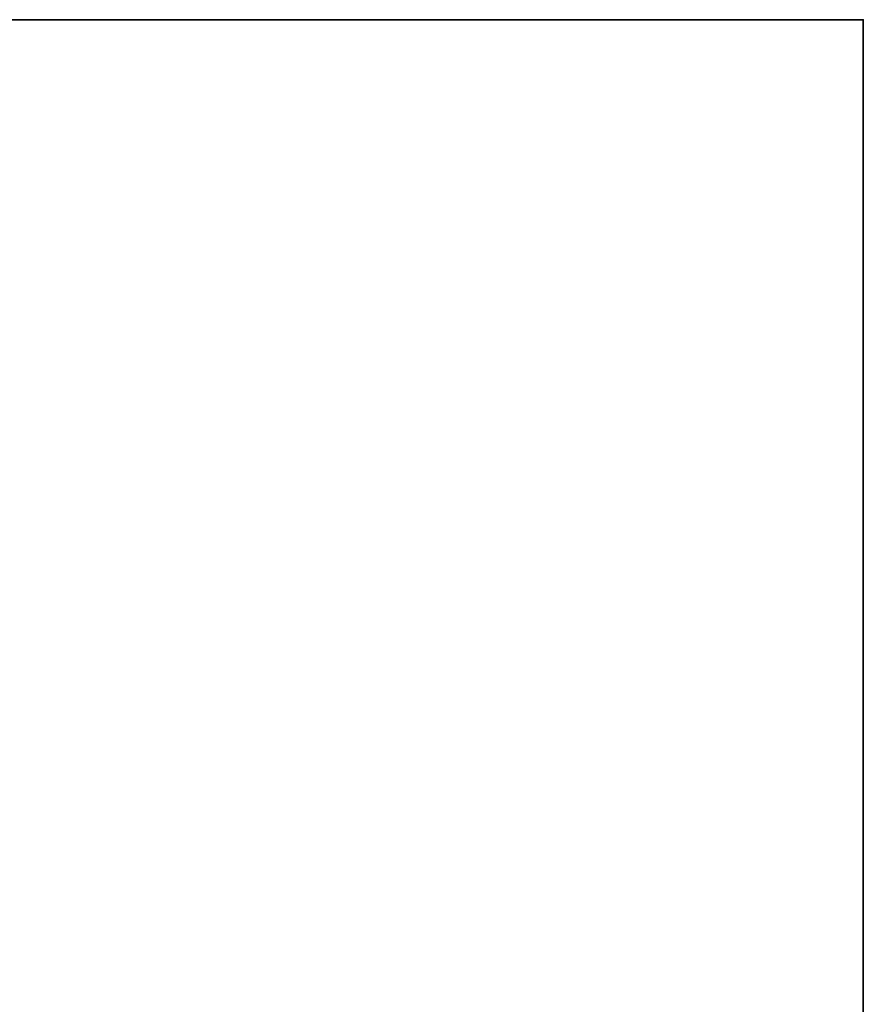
# Model space of a CAD drawing. Header units: millimetres. Extents: x -527 to 5177, y -116 to 161.
# Tile 314 of 656: x 424 to 527, y 22 to 142. Entities that reach past the tile are written whole.
import ezdxf

# ---------------------------------------------------------------- set-up
doc = ezdxf.new("R2010")
doc.units = ezdxf.units.MM
doc.layers.add('151', color=7, linetype='Continuous', true_color=0xffffff)

# ---------------------------------------------------------------- blocks, each defined once
blk = doc.blocks.new('UG_SURFACE_001')
at = {"layer": '151', "color": 252, "linetype": 'Continuous', "lineweight": 35}
for points in [[(-527, 142.4, 2212.25), (527, 142.4, 2212.25), (377, 142.4, 2062.25), (-377, 142.4, 2062.25)], [(527, -9.3, 2212.25), (527, 142.4, 2212.25), (-527, 142.4, 2212.25), (-527, -9.3, 2212.25)], [(377, -9.3, -7.75), (377, 142.4, -7.75), (527, 142.4, -7.75), (527, -9.3, -7.75)], [(527, 142.4, 2212.25), (527, 142.4, -7.75), (377, 142.4, -7.75), (377, 142.4, 2062.25)], [(527, -9.3, -7.75), (527, 142.4, -7.75), (527, 142.4, 2212.25), (527, -9.3, 2212.25)]]:
    blk.add_3dface(points, dxfattribs=at)

msp = doc.modelspace()

# ---------------------------------------------------------------- linework, layer by layer
at = {"layer": '151', "color": 251, "linetype": 'Continuous', "lineweight": -3, "true_color": 0x636466}
for p, q in [((-527, 142.4, 2212.25), (527, 142.4, 2212.25)), ((377, 142.4, -7.75), (527, 142.4, -7.75)), ((527, -9.3, 2212.25), (527, 142.4, 2212.25)), ((527, 142.4, 2212.25), (527, 142.4, -7.75)), ((527, 142.4, -7.75), (527, -9.3, -7.75))]:
    msp.add_line(p, q, dxfattribs=at)

# ---------------------------------------------------------------- block references
msp.add_blockref('UG_SURFACE_001', (0, 0), dxfattribs=at)

doc.saveas('drawing.dxf')
